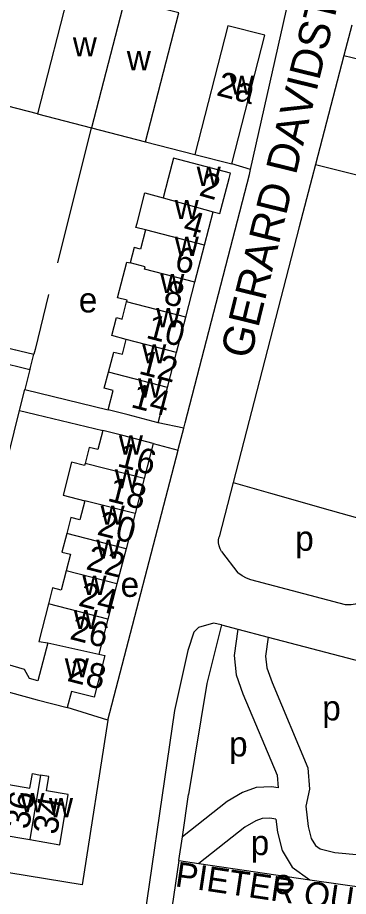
# Model space of a CAD drawing. Extents: x 163012 to 165277, y 382513 to 383987.
# Drawn here: x 163912.4 to 163965.6, y 383134.8 to 383275.8 of the extents above; entities that cross this region are included whole.
import ezdxf

# ---------------------------------------------------------------- set-up
doc = ezdxf.new("R2010")
doc.units = 0
for name, color, linetype in [('BLT_Basislijn', 7, 'Continuous'), ('BLT_Bebouwing', 7, 'Continuous'), ('BLT_Centroide', 7, 'Continuous'), ('BLT_Huisnummer', 7, 'Continuous'), ('BLT_Huisnummer_ tussenligend', 7, 'Continuous'), ('BLT_Onderverdeling_panden', 7, 'Continuous'), ('BLT_Straatnaam', 7, 'Continuous'), ('BLT_Straatnaam_verkleind', 7, 'Continuous')]:
    doc.layers.add(name, color=color, linetype=linetype)

msp = doc.modelspace()

# ---------------------------------------------------------------- linework, layer by layer
at = {"layer": 'BLT_Basislijn'}
for p, q in [((163949.86, 383251.46), (163956.29, 383280.04)), ((163966.09, 383274.58), (163964.83, 383269.74)), ((163964.83, 383269.74), (163960.25, 383252.22)), ((163964.83, 383269.74), (163991.52, 383263.08)), ((163915.64, 383260.36), (163907.87, 383262.37)), ((163918.89, 383236.44), (163924.31, 383258.12)), ((163932.99, 383255.89), (163940.89, 383253.85)), ((163949.86, 383251.46), (163946.83, 383252.33)), ((163960.25, 383252.22), (163959.68, 383250)), ((163960.25, 383252.22), (163987.03, 383245.55)), ((163959.68, 383250), (163957.66, 383242.22)), ((163957.66, 383242.22), (163947.04, 383201.2)), ((163903.81, 383224.49), (163915.06, 383221.77)), ((163906.11, 383221.42), (163914.43, 383219.32)), ((163913.59, 383216.1), (163926.97, 383212.88)), ((163909.31, 383199.05), (163912.74, 383212.77)), ((163912.74, 383212.77), (163926.12, 383209.55)), ((163939.12, 383209.92), (163935.03, 383210.78)), ((163934.21, 383207.47), (163938.2, 383206.4)), ((163926.92, 383163.06), (163938.2, 383206.4)), ((163947.04, 383201.2), (163944.79, 383192.49)), ((163945.2, 383190.14), (163947.82, 383186.68)), ((163965.09, 383181.57), (163949.9, 383185.58)), ((163945.19, 383178.34), (163947.78, 383177.66)), ((163947.78, 383177.66), (163952.65, 383176.38)), ((163952.65, 383176.38), (163971.67, 383171.37)), ((163926.92, 383163.06), (163920.4, 383165.07)), ((163938.33, 383140.51), (163938.9, 383144.34)), ((163941.52, 383140.04), (163959.37, 383137.44)), ((163959.37, 383137.44), (163983.84, 383133.88))]:
    msp.add_line(p, q, dxfattribs=at)
for points in [[(163939.12, 383209.92), (163939.35, 383210.79), (163949.67, 383250.61), (163949.86, 383251.46)], [(163917.43, 383231.38), (163915.25, 383222.55), (163915.06, 383221.77)], [(163914.43, 383219.32), (163914.52, 383219.64), (163915.06, 383221.77)], [(163914.43, 383219.32), (163913.82, 383216.99), (163913.59, 383216.1)], [(163912.74, 383212.77), (163912.79, 383212.97), (163913.59, 383216.1)], [(163938.2, 383206.4), (163938.29, 383206.73), (163939.12, 383209.92)], [(163947.04, 383201.2), (163953.04, 383199.49), (163962.65, 383196.75), (163973.47, 383193.7)], [(163945.2, 383190.14), (163944.96, 383190.57), (163944.8, 383191.03), (163944.72, 383191.52), (163944.71, 383192.01), (163944.79, 383192.49)], [(163949.9, 383185.58), (163949.17, 383185.87), (163948.48, 383186.24), (163947.82, 383186.68)], [(163967.85, 383182.12), (163967.26, 383181.86), (163966.64, 383181.68), (163966.01, 383181.58), (163965.36, 383181.56), (163965.09, 383181.57)], [(163945.19, 383178.34), (163943.87, 383178.61), (163941.49, 383177.95), (163940.75, 383177.2), (163939.75, 383174.26), (163937.61, 383164.62), (163925.56, 383081.56)], [(163945.19, 383178.34), (163942.81, 383168.93), (163939.89, 383151.1)], [(163947.78, 383177.66), (163947.24, 383173.42), (163947.53, 383170.33), (163948.63, 383167.29), (163954.12, 383154.24), (163954.27, 383152.18)], [(163952.65, 383176.38), (163952.27, 383173.34), (163952.45, 383171.43), (163953.29, 383169.1), (163959.05, 383155.42), (163959.3, 383152), (163958.72, 383149.26)], [(163926.92, 383163.06), (163922.82, 383136.63), (163875.04, 383144.41), (163873.55, 383146.17), (163876.29, 383168.86), (163876.85, 383171.69)], [(163954.27, 383152.18), (163953.22, 383152.35), (163950.73, 383152.25), (163948.56, 383151.47), (163946.08, 383150.01), (163938.9, 383144.34)], [(163938.9, 383144.34), (163939.89, 383151.1)], [(163958.72, 383149.26), (163959.1, 383146), (163959.58, 383144.08), (163960.27, 383142.92), (163961.01, 383142.4), (163963.36, 383141.82), (163967.42, 383141.42), (163979.22, 383140.1), (163987.37, 383138.47), (163990.31, 383137.41), (163992.9, 383136.08), (163995.04, 383134.56), (163998.53, 383131.84), (164001.34, 383130.37), (164004.19, 383129.17), (164015.94, 383125.24)], [(163953.93, 383147.17), (163952.92, 383147.34), (163951.7, 383147.29), (163950.69, 383146.92), (163948.91, 383145.87), (163941.52, 383140.04)], [(163953.93, 383147.17), (163954.17, 383145.09), (163954.91, 383142.16), (163956.51, 383139.45), (163959.37, 383137.44)], [(163938.33, 383140.51), (163935.01, 383117.96), (163931.2, 383091.58)], [(163938.33, 383140.51), (163941.52, 383140.04)]]:
    msp.add_lwpolyline(points, dxfattribs=at)
at = {"layer": 'BLT_Bebouwing'}
for p, q in [((163915.64, 383260.36), (163924.31, 383258.12)), ((163924.31, 383258.12), (163932.99, 383255.89)), ((163940.89, 383253.85), (163946.83, 383252.33)), ((163942.43, 383239.29), (163943.82, 383244.64)), ((163940.89, 383233.36), (163942.43, 383239.29)), ((163939.43, 383227.71), (163940.89, 383233.36)), ((163929.93, 383230.18), (163930.01, 383230.47)), ((163937.96, 383222.07), (163939.43, 383227.71)), ((163936.49, 383216.43), (163937.96, 383222.07)), ((163935.03, 383210.78), (163936.49, 383216.43)), ((163934.21, 383207.47), (163932.75, 383201.84)), ((163932.75, 383201.84), (163931.3, 383196.2)), ((163931.3, 383196.2), (163929.85, 383190.56)), ((163929.85, 383190.56), (163928.4, 383184.92)), ((163928.4, 383184.92), (163926.95, 383179.29)), ((163926.95, 383179.29), (163925.49, 383173.65)), ((163909.66, 383144.68), (163914.39, 383143.88))]:
    msp.add_line(p, q, dxfattribs=at)
for points in [[(163929.64, 383278.82), (163920.96, 383281.05), (163915.64, 383260.36)], [(163932.99, 383255.89), (163938.31, 383276.59), (163929.64, 383278.82)], [(163946.83, 383252.33), (163952.14, 383272.98), (163946.2, 383274.51), (163940.89, 383253.85)], [(163943.82, 383244.64), (163944.93, 383244.35), (163946.4, 383250), (163946.62, 383250.87), (163937.48, 383253.25), (163936.63, 383250), (163935.81, 383246.91)], [(163932.98, 383241.74), (163931.45, 383242.14), (163931.62, 383242.84), (163932.88, 383247.67), (163935.81, 383246.91)], [(163932.98, 383241.74), (163932.17, 383238.66), (163931.14, 383238.93), (163930.5, 383236.44)], [(163930.01, 383230.47), (163928.48, 383230.85), (163929.97, 383236.58), (163930.5, 383236.44)], [(163929.89, 383224.17), (163927.59, 383224.8), (163928.34, 383227.67), (163929.22, 383227.44), (163929.93, 383230.18)], [(163927.02, 383218.89), (163927.87, 383222.14), (163929.27, 383221.78), (163929.89, 383224.17)], [(163926.97, 383212.88), (163927.77, 383215.96), (163926.36, 383216.32), (163927.02, 383218.89)], [(163935.03, 383210.78), (163930.19, 383212.04), (163926.97, 383212.88)], [(163926.12, 383209.55), (163925.33, 383206.49), (163923.95, 383206.84), (163923.29, 383204.27)], [(163934.21, 383207.47), (163929.36, 383208.72), (163926.12, 383209.55)], [(163923.29, 383204.27), (163923.21, 383203.94), (163921.12, 383204.48), (163919.75, 383199.18), (163923.23, 383198.28)], [(163923.23, 383198.28), (163922.44, 383195.21), (163921, 383195.58), (163920.34, 383193.01)], [(163920.34, 383193.01), (163919.57, 383190.02), (163920.94, 383189.67), (163920.25, 383187.02)], [(163920.25, 383187.02), (163919.45, 383183.92), (163918.07, 383184.27), (163917.41, 383181.74)], [(163917.41, 383181.74), (163915.86, 383175.7), (163917.29, 383175.49)], [(163917.29, 383175.49), (163915.71, 383169.37), (163914.35, 383169.73), (163913.57, 383171.21), (163907.11, 383173.04), (163907.37, 383173.94), (163904.12, 383174.87)], [(163925.49, 383173.65), (163926.44, 383173.41), (163924.72, 383166.72), (163921.07, 383167.66), (163920.4, 383165.07)], [(163902.69, 383169.85), (163915.56, 383166.32), (163920.4, 383165.07)], [(163911.02, 383152.74), (163914.42, 383152.16), (163914.81, 383154.47), (163916.14, 383154.25)], [(163914.39, 383143.88), (163919.22, 383143.06), (163920.58, 383151.11), (163917.07, 383151.71), (163917.46, 383154.02), (163916.14, 383154.25)]]:
    msp.add_lwpolyline(points, dxfattribs=at)
at = {"layer": 'BLT_Onderverdeling_panden'}
for p, q in [((163929.64, 383278.82), (163924.31, 383258.12)), ((163935.81, 383246.91), (163943.82, 383244.64)), ((163942.43, 383239.29), (163932.98, 383241.74)), ((163939.43, 383227.71), (163929.93, 383230.18)), ((163937.96, 383222.07), (163929.89, 383224.17)), ((163936.49, 383216.43), (163927.02, 383218.89)), ((163932.75, 383201.84), (163923.29, 383204.27)), ((163931.3, 383196.2), (163923.23, 383198.28)), ((163929.85, 383190.56), (163920.34, 383193.01)), ((163928.4, 383184.92), (163920.25, 383187.02)), ((163926.95, 383179.29), (163917.41, 383181.74)), ((163917.29, 383175.49), (163925.49, 383173.65)), ((163916.14, 383154.25), (163914.39, 383143.88))]:
    msp.add_line(p, q, dxfattribs=at)
msp.add_lwpolyline([(163940.89, 383233.36), (163932.82, 383235.45), (163932.92, 383235.82), (163930.5, 383236.44)], dxfattribs=at)

# ---------------------------------------------------------------- texts
at = {"layer": 'BLT_Centroide'}
for s, p in [('w', (163921.31, 383269.59)), ('w', (163929.98, 383267.36)), ('w', (163946.52, 383263.42)), ('w', (163941.2, 383248.81)), ('w', (163937.66, 383243.47)), ('w', (163937.67, 383237.56)), ('w', (163935.36, 383231.59)), ('e', (163922.27, 383228.49)), ('w', (163934.7, 383226.12)), ('w', (163932.45, 383220.31)), ('w', (163931.78, 383214.84)), ('w', (163928.7, 383205.69)), ('w', (163928.04, 383200.25)), ('w', (163925.77, 383194.41)), ('p', (163957.02, 383190.24)), ('w', (163925.09, 383188.97)), ('w', (163922.86, 383183.16)), ('e', (163928.98, 383182.84)), ('w', (163921.45, 383177.69)), ('w', (163920.02, 383169.91)), ('p', (163961.36, 383163.02)), ('p', (163946.4, 383157.23)), ('w', (163912.89, 383148.27)), ('w', (163917.48, 383147.48)), ('p', (163949.87, 383141.4)), ('e', (163953.62, 383135.14))]:
    msp.add_text(s, height=4, dxfattribs=at).set_placement(p)
at = {"layer": 'BLT_Huisnummer'}
for s, rotation, p in [('2a', 345.5717, (163944.22, 383263.38)), ('2', 344.1529, (163941.41, 383247.31)), ('6', 345.4456, (163937.46, 383235.31)), ('10', 345.4424, (163932.91, 383224.44)), ('14', 345.4415, (163930.47, 383213.33)), ('16', 345.5587, (163928.29, 383203.84)), ('20', 345.5589, (163925.04, 383192.86)), ('24', 345.5557, (163922.04, 383181.46)), ('28', 345.562, (163920.24, 383169.39)), ('34', 80.4835, (163918.78, 383144.56))]:
    msp.add_text(s, height=4, rotation=rotation, dxfattribs=at).set_placement(p)
at = {"layer": 'BLT_Huisnummer_ tussenligend'}
for s, rotation, p in [('4', 344.1529, (163938.82, 383241.17)), ('8', 345.4456, (163935.69, 383229.96)), ('12', 345.4424, (163931.74, 383218.7)), ('18', 345.5587, (163926.71, 383198.29)), ('22', 345.5589, (163923.27, 383187.32)), ('26', 345.5557, (163920.66, 383176.11)), ('36', 80.4835, (163914.26, 383145.43))]:
    msp.add_text(s, height=4, rotation=rotation, dxfattribs=at).set_placement(p)
at = {"layer": 'BLT_Straatnaam'}
msp.add_text('GERARD DAVIDSTRAAT', height=5, rotation=76.1638, dxfattribs=at).set_placement((163949.83, 383220.86))
at = {"layer": 'BLT_Straatnaam_verkleind'}
msp.add_text('PIETER QUASTWEG', height=4, rotation=351.5928, dxfattribs=at).set_placement((163937.61, 383136.41))

doc.saveas('drawing.dxf')
